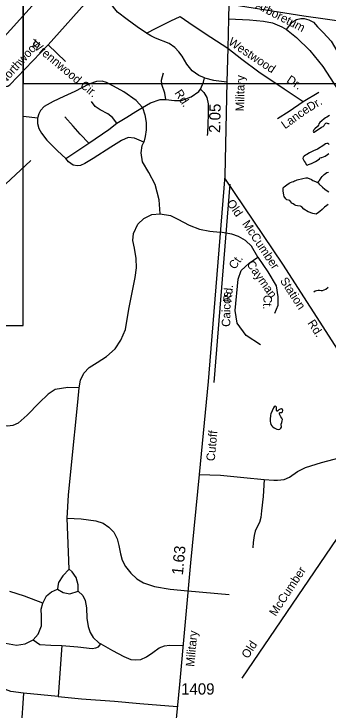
# Model space of a CAD drawing. Extents: x 2290055 to 2389491, y 66597 to 237875.
# Drawn here: x 2352245 to 2355737, y 178607 to 186338 of the extents above; entities that cross this region are included whole.
import ezdxf

# ---------------------------------------------------------------- set-up
doc = ezdxf.new("R2010")
doc.units = 0
for name, color, linetype in [('Exist Boundary Political City Limit New', 7, 'Continuous'), ('Exist Boundary Political Urban Extension UEB', 7, 'Continuous'), ('Exist Hydrographic Creek Single Shore', 7, 'Continuous'), ('Exist Hydrographic Lake Shore', 7, 'Continuous'), ('Exist Hydrographic Pond Under 1500 Sq Ft', 7, 'Continuous'), ('Exist Road Non-System Type 51', 7, 'Continuous'), ('Exist Road Non-System Type 51 Label', 7, 'Continuous'), ('Exist Road Secondary Mileage Hundredths English Label', 7, 'Continuous'), ('Exist Road Secondary Type 51 Attributed', 7, 'Continuous'), ('Exist Road Secondary Type 51 Label', 7, 'Continuous'), ('Exist Road Secondary Type 51 Number Label', 7, 'Continuous'), ('Map Preparation Boundary City Limit Buffer Line', 7, 'Continuous'), ('Map Preparation Inset Cut Line', 7, 'Continuous')]:
    doc.layers.add(name, color=color, linetype=linetype)

msp = doc.modelspace()

# ---------------------------------------------------------------- linework, layer by layer
at = {"layer": 'Exist Boundary Political City Limit New'}
msp.add_lwpolyline([(2354949.5, 189689.8), (2354887.8, 189503.5), (2354824.2, 189318.7), (2354779.8, 189145.2), (2354764.5, 188999), (2354738.5, 188816.1), (2354729.8, 188473.1), (2354723.8, 188124.3), (2354709, 187783.7), (2354691.2, 187003.8), (2354688.2, 186583.9), (2354691.2, 186439), (2355465.8, 186318.3), (2356467.2, 186175.9)], dxfattribs=at)
at = {"layer": 'Exist Boundary Political Urban Extension UEB'}
msp.add_line((2354470.9, 182244.1), (2354647.4, 184448.3), dxfattribs=at)
at = {"layer": 'Exist Hydrographic Creek Single Shore'}
for points in [[(2355620.2, 184464.8), (2355639.7, 184489.9), (2355659, 184517.6), (2355670.2, 184531), (2355682.2, 184543.6), (2355694, 184553.9), (2355708.2, 184565.4), (2355723.5, 184575.3), (2355741.2, 184582.2)], [(2355579.2, 183250.8), (2355591.5, 183263.2), (2355606.2, 183267.9), (2355624.7, 183269.9), (2355640, 183268.8), (2355659.7, 183265.7), (2355675, 183266.1), (2355693.5, 183272.4), (2355710, 183280.3), (2355738.7, 183302)]]:
    msp.add_lwpolyline(points, dxfattribs=at)
at = {"layer": 'Exist Hydrographic Lake Shore'}
for points in [[(2355737.2, 184221.5), (2355721.7, 184211.9), (2355698.5, 184190.4), (2355669.7, 184165.6), (2355643.5, 184144.1), (2355628.7, 184134.4), (2355604, 184113.8), (2355566.7, 184123.3), (2355515.2, 184141.1), (2355497.7, 184150.8), (2355484.7, 184160.1), (2355467.5, 184168.5), (2355445.5, 184195.7), (2355430.2, 184202.4), (2355395.5, 184207.5), (2355378.7, 184212.1), (2355364.5, 184218.3), (2355349, 184228.5), (2355333.7, 184237.1), (2355322.7, 184249.5), (2355312.7, 184264.8), (2355296.2, 184271.3), (2355279.5, 184273.9), (2355268, 184283.7), (2355249, 184311.8), (2355244.5, 184326), (2355236.5, 184374.1), (2355236.7, 184406.4), (2355248, 184418.6), (2355277, 184441.5), (2355305.2, 184459.7), (2355319.7, 184467.1), (2355336.2, 184473.7), (2355351, 184478.4), (2355362.5, 184483.9), (2355378.7, 184488.6), (2355392.7, 184494.3), (2355456.2, 184512.2), (2355490.7, 184517.5), (2355508.2, 184516.3), (2355552.7, 184497.5), (2355566.7, 184489), (2355596, 184475.3), (2355611.7, 184470.1), (2355620.2, 184464.8)], [(2355620.2, 184464.8), (2355625, 184461.7), (2355637.2, 184448.5), (2355675, 184413), (2355701.5, 184391.6), (2355714.5, 184381.8), (2355746, 184363)]]:
    msp.add_lwpolyline(points, dxfattribs=at)
at = {"layer": 'Exist Hydrographic Pond Under 1500 Sq Ft'}
for points in [[(2355752.2, 185208.8), (2355722.4, 185190.2), (2355707.4, 185182.8), (2355693.7, 185174.4), (2355666.4, 185152.6), (2355643.7, 185132.6), (2355633.2, 185116.8), (2355628.7, 185102), (2355619.2, 185087.3), (2355590.9, 185063.6), (2355578.4, 185050.5), (2355572.2, 185034.7), (2355574.9, 185026.2), (2355583.7, 185025.1)], [(2355583.7, 185025.1), (2355608.7, 185042.8), (2355639.2, 185062.1), (2355664.9, 185080.7), (2355681.2, 185088.3), (2355694.4, 185097.8), (2355701.7, 185113.7), (2355712.2, 185126.3), (2355720.4, 185129.5), (2355735.2, 185122.8), (2355749.9, 185121.9)], [(2355749, 184888.7), (2355736, 184899.2), (2355724.2, 184900.2), (2355708.2, 184894.5), (2355694.5, 184885.8), (2355668, 184866.7), (2355652.5, 184856.6), (2355636.2, 184848), (2355620, 184837.6), (2355574.7, 184816.3), (2355543.7, 184804.5), (2355528.7, 184796.8), (2355501.2, 184778.2), (2355485.5, 184769), (2355471.2, 184758.6), (2355460, 184746.8), (2355456.5, 184732.5), (2355471, 184701.6), (2355480.7, 184689.8), (2355496.7, 184660.7), (2355504.5, 184659.7)], [(2355504.5, 184659.7), (2355518.7, 184666.3), (2355551.2, 184677.5), (2355598, 184698.9), (2355627.5, 184717.4), (2355639.7, 184727.6), (2355646, 184741.7), (2355661.2, 184744.8), (2355667.2, 184744.3), (2355702.7, 184759), (2355729.7, 184775.9), (2355744.5, 184786.6)], [(2355183.7, 181724.4), (2355200.2, 181728.2), (2355213.2, 181737.8), (2355217.7, 181748.4), (2355216.5, 181781.2), (2355222, 181801.7), (2355227.5, 181817.5), (2355228.2, 181834.1), (2355222, 181849.8), (2355213, 181863.2), (2355202.2, 181876.6), (2355195.5, 181892.4), (2355195.5, 181906.4), (2355202.5, 181911.7), (2355219, 181911.8), (2355230, 181918.8), (2355233.2, 181933.4), (2355228.5, 181945.6), (2355219.2, 181951), (2355204.2, 181949), (2355188.5, 181940.3), (2355174.2, 181928.1), (2355169, 181927), (2355163.7, 181935.8), (2355164.2, 181952.2), (2355162.7, 181970.1), (2355156, 181979.7), (2355148, 181982.2), (2355137, 181976), (2355128.5, 181963.3), (2355114, 181930.4), (2355101.5, 181897.9), (2355097.7, 181881.7), (2355095.2, 181866), (2355094.5, 181850), (2355094.5, 181812.3), (2355096, 181797), (2355102, 181779.3), (2355111, 181764.1), (2355121.5, 181751.8), (2355136.2, 181740.9), (2355152.5, 181732.1), (2355168.5, 181725.8), (2355183.7, 181724.4)]]:
    msp.add_lwpolyline(points, dxfattribs=at)
at = {"layer": 'Exist Road Non-System Type 51'}
for p, q in [((2352623.6, 185993.9), (2353208.3, 186650.4)), ((2352623.6, 185993.9), (2352819.6, 185810.3)), ((2355458.6, 185364.2), (2355632.9, 185470.5)), ((2352506.6, 185178.9), (2352352.3, 185200.5)), ((2352858.4, 180170.1), (2352835.2, 180738.3)), ((2352779.1, 179322.9), (2352735, 178755.7)), ((2352735, 178755.7), (2352350.8, 178793.5))]:
    msp.add_line(p, q, dxfattribs=at)
for points in [[(2352962.6, 187001.9), (2351962.4, 185896.7), (2351916.6, 185840.9), (2351893.8, 185809.9), (2351886.5, 185793.7), (2351885.1, 185777.6), (2351885.8, 185759.6), (2351888.3, 185747.7), (2351892.6, 185739.9), (2351911.4, 185720.6), (2352094.3, 185547.8), (2352104.6, 185540.2), (2352114.8, 185534.6), (2352122.9, 185532.9), (2352148.9, 185532), (2352166.8, 185534.7), (2352176.8, 185537.1), (2352186.6, 185541.5), (2352198.3, 185549.9), (2352623.6, 185993.9)], [(2353718.3, 186123), (2353615.7, 186194.6), (2353503.7, 186275.5), (2353394.9, 186356.3), (2353351.3, 186412.3), (2353273.6, 186539.9), (2353208.3, 186650.4)], [(2353718.3, 186123), (2353824.4, 186178.9), (2353990.6, 186260.6), (2354094.1, 186309.7), (2354189.4, 186244.3), (2354371.9, 186119), (2354621.2, 185956.4)], [(2354630.6, 186282.4), (2354864.8, 186274.3), (2355020.1, 186257.9), (2355118.1, 186238.8), (2355221.6, 186195.3), (2355273.4, 186165.3)], [(2355273.4, 186165.3), (2355338.7, 186247), (2355385, 186277), (2355434.1, 186287.9), (2355472.2, 186287.9), (2355521.2, 186271.5), (2355573, 186247), (2355619.3, 186195.3), (2355681.9, 186132.6), (2355771.8, 186034.5), (2355924.3, 185775.6)], [(2354364.4, 185626.7), (2354299.8, 185653.2), (2354225.2, 185706.1), (2354166.1, 185780.8), (2354113.2, 185867.9), (2354079, 185917.7), (2354032.4, 185964.3), (2353970.2, 186007.9), (2353817.8, 186070.1), (2353764.9, 186095), (2353718.3, 186123)], [(2355273.4, 186165.3), (2355385, 186078.1), (2355534.8, 185933.7), (2355676.5, 185753.8), (2355799, 185565.8), (2355872.5, 185456.8), (2355927, 185396.9), (2355984.2, 185336.9), (2356049.6, 185287.9), (2356136.7, 185233.4), (2356223.9, 185200.7), (2356308.3, 185176.2), (2356400.9, 185138), (2356548, 185080.8)], [(2354621.2, 185956.4), (2354777.7, 185835.6), (2354968.3, 185696.6), (2355248.9, 185505.9), (2355458.6, 185364.2)], [(2353932.3, 185388.9), (2353923.1, 185459.9), (2353889.1, 185552.6), (2353886, 185602), (2353907.7, 185682.3)], [(2353673.1, 185299.3), (2353602.1, 185376.5), (2353466.3, 185472.3), (2353352.2, 185537.1), (2353275, 185577.3), (2353225.6, 185589.6), (2353163.9, 185586.5), (2353077.5, 185558.7), (2352923.2, 185478.4), (2352799.7, 185422.9), (2352679.4, 185367.3), (2352580.6, 185311.7), (2352540.5, 185265.4), (2352522, 185228.3), (2352506.6, 185178.9)], [(2354318.1, 185503.2), (2354352, 185580.4), (2354364.4, 185626.7)], [(2354364.4, 185626.7), (2354463.1, 185602), (2354612.3, 185585.1)], [(2353932.3, 185388.9), (2354031.1, 185376.5), (2354108.2, 185376.5), (2354216.3, 185416.7), (2354299.6, 185478.4), (2354318.1, 185503.2)], [(2354318.1, 185503.2), (2354355.1, 185466.1), (2354389.1, 185410.5), (2354404.5, 185339.5), (2354404.5, 185222.1), (2354395.3, 185015.2), (2354392.2, 184987.5)], [(2353389.2, 185123.3), (2353339.8, 185188.2), (2353287.3, 185228.3), (2353204, 185271.5), (2353148.5, 185308.6), (2353108.3, 185364.2)], [(2353673.1, 185299.3), (2353762.6, 185351.8), (2353870.6, 185388.9), (2353932.3, 185388.9)], [(2355175.3, 185176.2), (2355303.3, 185257.9), (2355458.6, 185364.2)], [(2353389.2, 185123.3), (2353500.3, 185191.3), (2353599, 185256.1), (2353673.1, 185299.3)], [(2353673.1, 185299.3), (2353700.9, 185219.1), (2353713.2, 185132.6), (2353716.3, 185049.2), (2353704, 184978.2), (2353688.5, 184913.3)], [(2352506.6, 185178.9), (2352506.6, 185120.2), (2352522, 185064.7), (2352549.8, 185012.2), (2352611.5, 184935), (2352728.8, 184817.6), (2352821.3, 184731.1)], [(2353077.5, 184904.1), (2352981.8, 185002.9), (2352901.6, 185092.4), (2352812.1, 185194.3)], [(2353077.5, 184904.1), (2353299.7, 185055.4), (2353389.2, 185123.3)], [(2353688.5, 184913.3), (2353583.6, 184959.7), (2353515.7, 184965.8), (2353441.6, 184931.9), (2353321.3, 184857.8), (2353123.8, 184731.1), (2353034.3, 184675.6), (2352984.9, 184653.9), (2352951, 184650.9), (2352901.6, 184657), (2352852.2, 184697.2), (2352821.3, 184731.1)], [(2352821.3, 184731.1), (2352910.8, 184792.9), (2353077.5, 184904.1)], [(2353869.1, 184119.7), (2353859.8, 184274.1), (2353813.5, 184444), (2353745.6, 184576.7), (2353674.6, 184697.2), (2353657.7, 184796), (2353670, 184876.3), (2353688.5, 184913.3)], [(2351457.6, 183705.5), (2351535.2, 183860.9), (2351612.9, 183969.7), (2351742.4, 184094), (2352094.5, 184394.5), (2352431.1, 184710.5)], [(2354586.7, 184515.3), (2355231.5, 183560.2), (2356187.5, 182072.6), (2356380.5, 181776.7), (2356408.6, 181686.4), (2356421, 181614.7), (2356427.2, 181511.9), (2356424.1, 181465.2), (2356411.7, 181421.6), (2356380.5, 181337.4)], [(2352969.5, 182186.6), (2352983.4, 182270), (2353020.4, 182347.2), (2353082.1, 182412), (2353168.5, 182467.6), (2353273.5, 182532.5), (2353369.1, 182618.9), (2353433.9, 182714.7), (2353483.3, 182832), (2353523.4, 183060.5), (2353592.9, 183409.5), (2353608.3, 183517.5), (2353605.2, 183622.5), (2353583.6, 183736.8), (2353565.1, 183823.3), (2353574.4, 183900.5), (2353622.2, 184002.4), (2353690.1, 184067.2), (2353776.5, 184110.5), (2353869.1, 184119.7)], [(2353869.1, 184119.7), (2353983.3, 184101.2), (2354066.6, 184058), (2354193.1, 183993.1), (2354307.3, 183946.8), (2354421.5, 183925.2), (2354537.2, 183913.8)], [(2354984.6, 182662.7), (2354826.5, 182766.7), (2354727, 182902.4), (2354704.4, 183042.6), (2354736.1, 183390.8), (2354772.2, 183490.3), (2354858.1, 183571.7), (2354957.5, 183635.1), (2354885.2, 183757.2), (2354817.4, 183820.5), (2354740.6, 183865.7), (2354668.3, 183892.9), (2354537.2, 183913.8)], [(2354957.5, 183635.1), (2355066, 183472.2), (2355160.9, 183318.5), (2355179, 183196.3), (2355179, 183101.4), (2355142.8, 183010.9)], [(2352969.5, 182186.6), (2352844.5, 182189.7), (2352702.5, 182168.1), (2352625.4, 182115.6), (2352526.6, 182019.9), (2352390.8, 181880.9), (2352292.1, 181791.3), (2352233.4, 181766.6), (2352171.7, 181760.5), (2352106.9, 181772.8), (2352026.7, 181816), (2351924.8, 181902.5), (2351863.1, 181933.4), (2351819.9, 181942.7), (2351752, 181939.6), (2351684.1, 181899.4), (2351619.3, 181831.5), (2351563.8, 181729.6), (2351523.6, 181630.8)], [(2352835.2, 180738.3), (2352850.7, 180994.6), (2352884.6, 181331.2), (2352954, 182026), (2352969.5, 182186.6)], [(2355026, 181167.7), (2355131.9, 181158.3), (2355175.5, 181158.3), (2355247.1, 181167.7), (2355306.2, 181192.6), (2355396.5, 181254.9), (2355486.8, 181301.6), (2355664.3, 181354.6), (2355873, 181412.2), (2356025.5, 181449.6)], [(2356380.5, 181337.4), (2356209.3, 181043), (2355953.9, 180684.8), (2355707.9, 180326.5)], [(2354303.6, 181223.7), (2354540.2, 181214.4), (2354801.8, 181189.5), (2355026, 181167.7)], [(2355026, 181167.7), (2355013.5, 180977.6), (2354998, 180818.7), (2354988.6, 180744), (2354973.1, 180691), (2354951.3, 180647.4), (2354926.4, 180594.4), (2354913.9, 180544.6), (2354904.6, 180466.7), (2354898.5, 180407.3)], [(2352835.2, 180738.3), (2352992.6, 180729.1), (2353156.2, 180707.4), (2353236.4, 180682.7), (2353301.2, 180636.4), (2353353.7, 180580.8), (2353390.7, 180509.8), (2353409.2, 180435.7), (2353427.8, 180343.1), (2353449.4, 180272), (2353486.4, 180201), (2353545, 180126.9), (2353609.8, 180065.1), (2353683.9, 180018.8), (2353807.4, 179978.7), (2353980.2, 179947.8), (2354177.7, 179929.3), (2354637.5, 179889.1)], [(2355707.9, 180326.5), (2354777.1, 178962.7)], [(2352858.4, 180170.1), (2352787.4, 180099.1), (2352741.1, 180025), (2352731.8, 179981.8), (2352728.8, 179947.8)], [(2352957.1, 179926.2), (2352957.1, 179997.2), (2352935.5, 180080.6), (2352892.3, 180142.3), (2352858.4, 180170.1)], [(2352565, 179795.6), (2352363.4, 179871.3), (2352199.6, 179921.7)], [(2352565, 179795.6), (2352608.4, 179876.8), (2352660.9, 179920), (2352728.8, 179947.8)], [(2352728.8, 179947.8), (2352793.6, 179913.8), (2352864.5, 179898.4), (2352957.1, 179926.2)], [(2352957.1, 179926.2), (2353009.6, 179879.9), (2353037.4, 179824.3), (2353052.8, 179740.9), (2353055.9, 179626.6), (2353068.2, 179534), (2353092.9, 179469.1), (2353126.9, 179413.6), (2353188.6, 179354.9), (2353210.2, 179342.5)], [(2352457.9, 179385.9), (2352514.6, 179449), (2352552.4, 179543.5), (2352552.4, 179650.7), (2352546.1, 179726.3), (2352565, 179795.6)], [(2352149.3, 179348.1), (2352275.2, 179329.2), (2352369.7, 179341.8), (2352457.9, 179385.9)], [(2352457.9, 179385.9), (2352533.5, 179335.5), (2352653.2, 179329.2), (2352779.1, 179322.9)], [(2352779.1, 179322.9), (2352954, 179308.6), (2353114.5, 179290), (2353154.6, 179296.2), (2353185.5, 179308.6), (2353210.2, 179342.5)], [(2353210.2, 179342.5), (2353341.3, 179268.4), (2353467.9, 179200.5), (2353545, 179169.6), (2353600.6, 179163.4), (2353656.1, 179169.6), (2353717.9, 179197.4), (2353788.8, 179246.8), (2353859.8, 179296.2), (2353918.5, 179320.9), (2353974, 179327.1), (2354124, 179323.7)], [(2352350.8, 178793.5), (2352209.1, 178812.4), (2352089.4, 178856.5), (2352020.1, 178906.9), (2351966.9, 178964)], [(2352350.8, 178793.5), (2352325.6, 178409), (2352262.6, 177867)], [(2352735, 178755.7), (2352996.4, 178730.5), (2353361.8, 178705.3), (2353645.2, 178680), (2354060.6, 178646.6)]]:
    msp.add_lwpolyline(points, dxfattribs=at)
at = {"layer": 'Exist Road Secondary Type 51 Attributed'}
msp.add_lwpolyline([(2354641.1, 186787.6), (2354630.6, 186282.4), (2354621.2, 185956.4), (2354612.3, 185585.1), (2354587.3, 184538.3), (2354411.9, 182350), (2354402.9, 182256.9), (2354303.6, 181223.7), (2354207.3, 180241), (2354084.6, 178889.8), (2354013.4, 178166.5), (2353982.3, 177893.2), (2353891.1, 176855.4), (2353780.3, 176014.7)], dxfattribs=at)
at = {"layer": 'Map Preparation Boundary City Limit Buffer Line'}
msp.add_lwpolyline([(2354949.5, 189689.8), (2354887.8, 189503.5), (2354824.2, 189318.7), (2354779.8, 189145.2), (2354764.5, 188999), (2354738.5, 188816.1), (2354729.8, 188473.1), (2354723.8, 188124.3), (2354709, 187783.7), (2354691.2, 187003.8), (2354688.2, 186583.9), (2354691.2, 186439), (2355465.8, 186318.3), (2356467.2, 186175.9)], dxfattribs=at)
at = {"layer": 'Map Preparation Inset Cut Line'}
for points in [[(2334313.2, 182878.6), (2352349.2, 182878.6), (2352349.2, 192135.8), (2334313.2, 192135.8)], [(2352349.2, 185563.7), (2371494.9, 185563.7), (2371494.9, 192135.8), (2352349.2, 192135.8)]]:
    msp.add_lwpolyline(points, close=True, dxfattribs=at)

# ---------------------------------------------------------------- texts
at = {"layer": 'Exist Road Non-System Type 51 Label'}
for s, rotation, p in [('Arboretum', 332.60693, (2354923.3, 186406.8)), ('Northwood', 47.86628, (2352134.2, 185546.1)), ('Wrennwood Cir.', 320.16278, (2352425.8, 185988.7)), ('Westwood', 326.20604, (2354619.5, 186004.7)), ('Dr.', 326.47427, (2355267.6, 185585.2)), ('Rd.', 303.36928, (2354025.4, 185460.3)), ('Dr.', 31.09336, (2355536.6, 185252.6)), ('Lance', 35.8124, (2355257.9, 185055.5)), ('Old', 304.31504, (2354605.6, 184238.5)), ('McCumber', 303.85035, (2354778.2, 184007.5)), ('Ct.', 53.35457, (2354699.5, 183493.1)), ('Cayman', 305.13134, (2354826.5, 183558.2)), ('Station', 302.99515, (2355198.2, 183375.7)), ('Caicos', 89.11734, (2354648.9, 182862.2)), ('Ct.', 267.78741, (2355020.4, 183219.2)), ('Rd.', 302.95105, (2355504.5, 182905.3)), ('McCumber', 56.74774, (2355154.3, 179641.1)), ('Old', 56.74774, (2354846, 179170.8))]:
    msp.add_text(s, height=95, rotation=rotation, dxfattribs=at).set_placement(p)
at = {"layer": 'Exist Road Secondary Mileage Hundredths English Label'}
for s, rotation, p in [('2.05', 88.62927, (2354536.2, 185014.9)), ('1.63', 84.45862, (2354122.5, 180101.9))]:
    msp.add_text(s, height=125, rotation=rotation, dxfattribs=at).set_placement(p)
at = {"layer": 'Exist Road Secondary Type 51 Label'}
for s, rotation, p in [('Military', 88.95583, (2354802.2, 185255.5)), ('Rd.', 84.5366, (2354662.9, 183129.9)), ('Cutoff', 84.80804, (2354476.1, 181368.5)), ('Military', 84.72172, (2354248.5, 179085.1))]:
    msp.add_text(s, height=95, rotation=rotation, dxfattribs=at).set_placement(p)
at = {"layer": 'Exist Road Secondary Type 51 Number Label'}
msp.add_text('1409', height=125, dxfattribs=at).set_placement((2354102.7, 178778.8))

doc.saveas('drawing.dxf')
